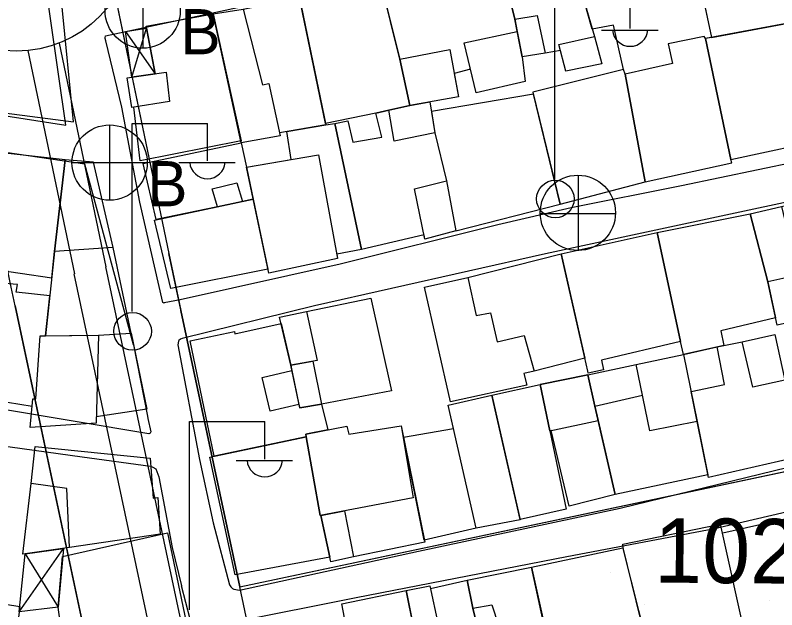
# Model space of a CAD drawing. Extents: x 417997 to 421451, y 4451742 to 4455216.
# Drawn here: x 419192.9 to 419263.8, y 4453430.2 to 4453485.5 of the extents above; entities that cross this region are included whole.
import ezdxf

# ---------------------------------------------------------------- set-up
doc = ezdxf.new("R2010")
doc.units = 0
for name, color, linetype in [('ADA', 7, 'Continuous'), ('ADAKENARI', 7, 'Continuous'), ('B_Mesken', 7, 'Continuous'), ('B_Sundurma', 7, 'Continuous'), ('B_Teras', 7, 'Continuous'), ('Default', 7, 'Continuous'), ('KALDIRIM', 7, 'Continuous'), ('KD_DAIRE', 7, 'Continuous'), ('PL_AYA_PARK_DINLENME', 7, 'Continuous'), ('PL_KON_MEV_350', 7, 'Continuous'), ('S_Elektrik_Diregi', 7, 'Continuous'), ('S_Rogar_Kapagi', 7, 'Continuous'), ('S_Rogar_Kapagi_Buski', 7, 'Continuous'), ('Sinir_Duvar_tek_tarafa_ait', 7, 'Continuous'), ('TR_ORTAYOGUNKONUT', 7, 'Continuous'), ('TR_PARKALANI', 7, 'Continuous'), ('Y_Kot_Noktasi', 7, 'Continuous'), ('Yol_Sose', 7, 'Continuous')]:
    doc.layers.add(name, color=color, linetype=linetype)

# ---------------------------------------------------------------- blocks, each defined once
blk = doc.blocks.new('POINT_DISPLAY')
at = {"layer": 'Default'}
blk.add_line((0, 0), (0, 0), dxfattribs=at)

msp = doc.modelspace()

# ---------------------------------------------------------------- linework, layer by layer
at = {"layer": 'ADA'}
msp.add_line((419213.789, 4453432.361), (419287.54, 4453447.951), dxfattribs=at)
msp.add_line((419213.789, 4453432.361), (419287.54, 4453447.951), dxfattribs=at)
at = {"layer": 'ADAKENARI'}
for p, q in [((419200.285, 4453496.517), (419207.202, 4453463.346)), ((419200.285, 4453496.517), (419207.202, 4453463.346)), ((419213.789, 4453432.361), (419207.202, 4453463.346)), ((419213.789, 4453432.361), (419207.202, 4453463.346)), ((419192.902, 4453458.477), (419222.36, 4453319.913)), ((419192.902, 4453458.477), (419222.36, 4453319.913)), ((419213.789, 4453432.361), (419208.327, 4453458.055)), ((419213.789, 4453432.361), (419208.327, 4453458.055)), ((419216.125, 4453421.375), (419213.789, 4453432.361)), ((419216.125, 4453421.375), (419213.789, 4453432.361))]:
    msp.add_line(p, q, dxfattribs=at)
at = {"layer": 'B_Mesken'}
for points in [[(419255.148, 4453495.381), (419257.68, 4453483.443), (419266.65, 4453485.106), (419263.87, 4453496.899), (419263.707, 4453496.819), (419263.601, 4453497.199)], [(419244.54, 4453492.769), (419255.194, 4453495.165), (419257.68, 4453483.443), (419257.126, 4453483.341), (419257.019, 4453483.532), (419253.675, 4453482.83), (419254.067, 4453481.009), (419249.662, 4453480.019), (419249.502, 4453480.454), (419248.586, 4453484.586), (419246.6, 4453484.201), (419246.051, 4453486.074), (419245.204, 4453489.871)], [(419237.85, 4453491.459), (419244.54, 4453492.769), (419245.204, 4453489.871), (419246.051, 4453486.074), (419246.795, 4453483.537), (419247.476, 4453480.974), (419244.134, 4453480.292), (419243.629, 4453482.235), (419242.218, 4453481.986), (419240.069, 4453481.632), (419239.392, 4453485.148)], [(419228.682, 4453481.43), (419226.925, 4453488.574), (419237.85, 4453491.459), (419239.392, 4453485.148), (419239.392, 4453485.148), (419239.618, 4453483.975), (419240.069, 4453481.632), (419240.366, 4453479.348), (419235.786, 4453478.295), (419235.262, 4453480.479), (419233.752, 4453480.078), (419234.147, 4453477.917), (419229.631, 4453477.105)], [(419195.872, 4453489.883), (419187.597, 4453490.687), (419187.17, 4453477.143), (419190.158, 4453476.647), (419198.311, 4453475.606), (419197.248, 4453486.547), (419197.136, 4453489.818)], [(419219.448, 4453486.652), (419227.001, 4453488.264), (419228.682, 4453481.43), (419229.631, 4453477.105), (419227.655, 4453476.669), (419226.464, 4453476.406), (419221.77, 4453475.429)], [(419214.113, 4453486.079), (419219.342, 4453487.164), (419221.795, 4453475.308), (419217.488, 4453474.572), (419217.549, 4453474.293), (419213.931, 4453473.652), (419211.317, 4453485.62)], [(419204.53, 4453471.977), (419203.926, 4453476.948), (419203.75, 4453476.919), (419203.306, 4453479.676), (419205.917, 4453480.068), (419205.084, 4453484.493), (419211.317, 4453485.62), (419213.916, 4453473.817)], [(419257.126, 4453483.341), (419259.504, 4453472.094), (419269.029, 4453474.136), (419268.024, 4453478.233), (419268.244, 4453478.277), (419267.804, 4453480.134), (419266.65, 4453485.106)], [(419257.126, 4453483.341), (419257.019, 4453483.532), (419253.675, 4453482.83), (419254.067, 4453481.009), (419249.662, 4453480.019), (419251.508, 4453470.02), (419259.584, 4453471.79), (419259.504, 4453472.094)], [(419249.662, 4453480.019), (419249.502, 4453480.454), (419241.071, 4453478.362), (419243.619, 4453467.95), (419251.508, 4453470.02)], [(419241.12, 4453478.16), (419231.626, 4453476.566), (419231.942, 4453474.583), (419233.045, 4453470.097), (419233.896, 4453465.456), (419243.619, 4453467.95)], [(419222.633, 4453475.448), (419223.847, 4453475.699), (419224.304, 4453473.712), (419227.022, 4453474.165), (419226.464, 4453476.406), (419227.655, 4453476.669), (419229.631, 4453477.105), (419231.487, 4453477.439), (419231.942, 4453474.583), (419233.045, 4453470.097), (419233.896, 4453465.456), (419231.022, 4453464.699), (419230.943, 4453465.088), (419225.122, 4453463.709)], [(419218.582, 4453472.098), (419218.178, 4453474.69), (419221.795, 4453475.308), (419222.633, 4453475.448), (419225.122, 4453463.709), (419222.82, 4453463.277), (419222.892, 4453462.884), (419216.5, 4453461.527), (419214.421, 4453471.388)], [(419206.031, 4453466.498), (419204.801, 4453471.707), (419213.931, 4453473.652), (419214.421, 4453471.388), (419214.421, 4453471.388), (419215.052, 4453468.398), (419214.048, 4453468.187), (419211.734, 4453467.699)], [(419197.553, 4453472.071), (419187.162, 4453473.201), (419187.059, 4453468.978), (419186.892, 4453466.06), (419186.789, 4453463.458), (419190.198, 4453463.101), (419190.378, 4453461.962), (419196.304, 4453461.081), (419196.568, 4453463.543)], [(419200.178, 4453471.829), (419197.553, 4453472.071), (419196.568, 4453463.543), (419195.727, 4453455.695), (419200.657, 4453455.771), (419203.698, 4453455.931), (419202.026, 4453463.897)], [(419263.815, 4453456.686), (419262.922, 4453460.703), (419261.305, 4453467.053), (419264.217, 4453467.735), (419270.1, 4453469.144), (419272.296, 4453458.614)], [(419216.42, 4453461.909), (419207.382, 4453460.091), (419205.87, 4453466.464), (419215.052, 4453468.398)], [(419252.631, 4453465.298), (419261.305, 4453467.053), (419262.922, 4453460.703), (419263.664, 4453457.364), (419258.555, 4453456.166), (419258.832, 4453454.798), (419255.098, 4453453.951), (419254.804, 4453455.17)], [(419246.178, 4453452.429), (419243.703, 4453463.308), (419252.631, 4453465.298), (419254.804, 4453455.17), (419247.461, 4453453.424), (419247.647, 4453452.523), (419246.23, 4453452.216)], [(419235.012, 4453461.12), (419243.703, 4453463.308), (419245.908, 4453453.614), (419241.181, 4453452.418), (419240.245, 4453452.202), (419240.506, 4453451.123), (419233.416, 4453449.575), (419230.981, 4453460.237)], [(419196.125, 4453459.413), (419192.987, 4453459.767), (419193.101, 4453460.47), (419190.314, 4453460.686), (419190.174, 4453460.173), (419187.213, 4453460.416), (419186.428, 4453450.456), (419194.469, 4453449.151), (419194.531, 4453449.834), (419194.829, 4453449.831), (419195.229, 4453455.687), (419195.727, 4453455.695)], [(419220.022, 4453457.963), (419225.982, 4453459.2), (419227.919, 4453450.575), (419221.401, 4453449.347), (419219.372, 4453448.995), (419218.548, 4453452.956), (419217.504, 4453457.441)], [(419211.423, 4453444.507), (419209.196, 4453455.225), (419213.308, 4453456.104), (419213.347, 4453455.89), (419217.646, 4453456.831), (419218.548, 4453452.956), (419218.65, 4453452.468), (419219.305, 4453449.319), (419219.372, 4453448.995), (419221.401, 4453449.347), (419221.977, 4453446.947), (419219.933, 4453446.554), (419219.977, 4453446.312)], [(419200.445, 4453448.169), (419200.428, 4453447.579), (419194.292, 4453447.177), (419194.531, 4453449.834), (419194.829, 4453449.831), (419195.229, 4453455.687), (419195.727, 4453455.695), (419200.657, 4453455.771), (419203.698, 4453455.931), (419205.157, 4453448.877)], [(419256.374, 4453447.722), (419255.801, 4453450.521), (419258.903, 4453451.172), (419258.216, 4453454.675), (419260.54, 4453455.138), (419263.585, 4453455.811), (419264.504, 4453451.567), (419266.111, 4453444.503), (419257.413, 4453442.527)], [(419257.366, 4453442.763), (419248.736, 4453440.961), (419246.822, 4453449.16), (419251.265, 4453450.183), (419250.682, 4453453.018), (419255.098, 4453453.951), (419256.374, 4453447.722)], [(419242.781, 4453446.89), (419242.655, 4453446.863), (419241.743, 4453451.165), (419246.192, 4453452.077), (419246.822, 4453449.16), (419247.135, 4453447.818), (419248.736, 4453440.961), (419244.456, 4453439.877)], [(419239.888, 4453438.62), (419237.25, 4453450.192), (419241.743, 4453451.165), (419242.655, 4453446.863), (419244.172, 4453439.58)], [(419235.807, 4453437.822), (419230.967, 4453436.7), (419229.044, 4453446.264), (419233.692, 4453447.07), (419233.196, 4453449.242), (419237.25, 4453450.192), (419239.897, 4453438.582)], [(419219.977, 4453446.312), (419219.933, 4453446.554), (419223.766, 4453447.291), (419223.938, 4453446.552), (419228.83, 4453447.327), (419231.003, 4453436.52), (419224.377, 4453435.163), (419222.274, 4453434.693), (419222.274, 4453434.693), (419222.179, 4453435.131), (419221.338, 4453438.994), (419221.292, 4453438.985)], [(419222.179, 4453435.131), (419213.379, 4453433.469), (419211.021, 4453444.422), (419219.977, 4453446.312), (419221.292, 4453438.985), (419221.338, 4453438.994)], [(419194.4, 4453441.966), (419194.771, 4453445.397), (419205.448, 4453444.338), (419205.736, 4453440.608), (419206.184, 4453440.663), (419206.378, 4453437.26), (419197.959, 4453436.022), (419193.612, 4453435.4)], [(419249.495, 4453435.815), (419249.445, 4453436.33), (419258.49, 4453438.193), (419261.002, 4453426.894), (419256.11, 4453425.37), (419252.335, 4453424.644)], [(419197.498, 4453426.094), (419196.884, 4453430.479), (419197.312, 4453435.174), (419207.086, 4453437.374), (419209.088, 4453427.759), (419201.443, 4453426.101), (419201.242, 4453426.819)], [(419240.949, 4453434.209), (419249.451, 4453435.995), (419252.238, 4453424.622), (419243.531, 4453422.649), (419243.399, 4453422.89)], [(419234.97, 4453432.972), (419240.949, 4453434.209), (419243.467, 4453422.905), (419240.475, 4453422.228), (419240.254, 4453423.263), (419237.212, 4453422.59), (419236.424, 4453426.613), (419235.478, 4453430.369)], [(419175.233, 4453433.116), (419183.97, 4453432.352), (419183.94, 4453432.053), (419193.318, 4453430.548), (419193.266, 4453430.044), (419192.478, 4453423.318), (419174.612, 4453424.58)], [(419231.533, 4453432.204), (419234.97, 4453432.972), (419235.478, 4453430.369), (419236.424, 4453426.613), (419237.212, 4453422.59), (419234.388, 4453421.949), (419234.66, 4453420.979), (419231.629, 4453420.196), (419230.789, 4453424.446), (419229.989, 4453428.492), (419229.288, 4453432.038), (419231.477, 4453432.464)], [(419225.544, 4453418.885), (419223.289, 4453430.78), (419229.288, 4453432.038), (419231.629, 4453420.196)]]:
    msp.add_lwpolyline(points, close=True, dxfattribs=at)
at = {"layer": 'B_Sundurma'}
for p, q in [((419203.159, 4453483.979), (419205.917, 4453480.068)), ((419203.76, 4453479.744), (419205.121, 4453484.297)), ((419193.266, 4453430.044), (419197.382, 4453435.94)), ((419193.822, 4453435.43), (419196.884, 4453430.479))]:
    msp.add_line(p, q, dxfattribs=at)
for points in [[(419203.76, 4453479.744), (419203.159, 4453483.979), (419205.121, 4453484.297), (419205.917, 4453480.068)], [(419193.266, 4453430.044), (419193.822, 4453435.43), (419197.382, 4453435.94), (419196.884, 4453430.479)]]:
    msp.add_lwpolyline(points, close=True, dxfattribs=at)
at = {"layer": 'B_Teras'}
for points in [[(419213.916, 4453473.817), (419211.317, 4453485.62), (419214.113, 4453486.079), (419215.917, 4453479.04), (419216.487, 4453479.141), (419217.549, 4453474.293), (419213.931, 4453473.652)], [(419240.069, 4453481.632), (419239.392, 4453485.148), (419241.472, 4453485.489), (419242.218, 4453481.986)], [(419235.786, 4453478.295), (419234.674, 4453482.933), (419239.618, 4453483.975), (419240.069, 4453481.632), (419240.366, 4453479.348)], [(419244.134, 4453480.292), (419243.488, 4453482.779), (419246.795, 4453483.537), (419247.476, 4453480.974)], [(419229.631, 4453477.105), (419228.682, 4453481.43), (419233.341, 4453482.327), (419234.147, 4453477.917)], [(419203.75, 4453476.919), (419203.306, 4453479.676), (419206.936, 4453480.221), (419207.249, 4453477.495)], [(419229.631, 4453477.105), (419231.487, 4453477.439), (419231.942, 4453474.583), (419228.168, 4453473.782), (419227.655, 4453476.669)], [(419216.5, 4453461.527), (419214.421, 4453471.388), (419221.122, 4453472.531), (419222.892, 4453462.884)], [(419211.734, 4453467.699), (419211.235, 4453469.374), (419213.515, 4453469.912), (419214.048, 4453468.187)], [(419231.022, 4453464.699), (419230.063, 4453469.366), (419233.045, 4453470.097), (419233.896, 4453465.456)], [(419262.922, 4453460.703), (419261.305, 4453467.053), (419264.217, 4453467.735), (419265.736, 4453461.351)], [(419196.568, 4453463.543), (419195.727, 4453455.695), (419200.657, 4453455.771), (419203.698, 4453455.931), (419202.026, 4453463.897)], [(419230.981, 4453460.237), (419235.012, 4453461.12), (419235.786, 4453457.587), (419237.135, 4453457.841), (419237.743, 4453455.129), (419240.271, 4453455.723), (419241.181, 4453452.418), (419240.245, 4453452.202), (419240.506, 4453451.123), (419233.416, 4453449.575)], [(419218.548, 4453452.956), (419217.504, 4453457.441), (419220.022, 4453457.963), (419220.997, 4453453.405)], [(419194.292, 4453447.177), (419194.531, 4453449.834), (419194.829, 4453449.831), (419195.229, 4453455.687), (419200.657, 4453455.771), (419200.428, 4453447.579)], [(419261.525, 4453450.924), (419260.54, 4453455.138), (419263.585, 4453455.811), (419264.504, 4453451.567)], [(419251.949, 4453446.858), (419250.682, 4453453.018), (419255.098, 4453453.951), (419256.374, 4453447.722)], [(419219.372, 4453448.995), (419218.548, 4453452.956), (419220.607, 4453453.334), (419221.401, 4453449.347)], [(419219.305, 4453449.319), (419216.628, 4453448.69), (419215.869, 4453451.819), (419218.65, 4453452.468)], [(419246.822, 4453449.16), (419246.192, 4453452.077), (419241.743, 4453451.165), (419242.655, 4453446.863), (419247.135, 4453447.818)], [(419235.807, 4453437.822), (419233.196, 4453449.242), (419237.25, 4453450.192), (419239.897, 4453438.582)], [(419221.292, 4453438.985), (419219.933, 4453446.554), (419223.766, 4453447.291), (419223.938, 4453446.552), (419228.83, 4453447.327), (419229.921, 4453440.632)], [(419194.4, 4453441.966), (419194.771, 4453445.397), (419205.448, 4453444.338), (419205.736, 4453440.608), (419206.184, 4453440.663), (419206.378, 4453437.26), (419197.959, 4453436.022), (419197.709, 4453441.513)], [(419221.338, 4453438.994), (419223.553, 4453439.417), (419224.377, 4453435.163), (419222.274, 4453434.693)], [(419229.989, 4453428.492), (419229.288, 4453432.038), (419231.477, 4453432.464), (419232.252, 4453428.873)], [(419236.502, 4453426.629), (419235.478, 4453430.369), (419237.268, 4453430.705), (419238.457, 4453427.012)]]:
    msp.add_lwpolyline(points, close=True, dxfattribs=at)
at = {"layer": 'KALDIRIM'}
for p, q in [((419196.992, 4453482.914), (419201.329, 4453462.121)), ((419196.992, 4453482.914), (419201.329, 4453462.121)), ((419194.061, 4453482.208), (419198.403, 4453461.455)), ((419194.061, 4453482.208), (419198.403, 4453461.455)), ((419209.152, 4453425.32), (419201.331, 4453462.109)), ((419209.152, 4453425.32), (419201.331, 4453462.109)), ((419228.229, 4453321.16), (419198.401, 4453461.465)), ((419228.229, 4453321.16), (419198.401, 4453461.465))]:
    msp.add_line(p, q, dxfattribs=at)
at = {"layer": 'KD_DAIRE'}
msp.add_circle((419192.976, 4453493.154), 11, dxfattribs=at)
msp.add_circle((419192.976, 4453493.154), 11, dxfattribs=at)
at = {"layer": 'PL_AYA_PARK_DINLENME'}
msp.add_lwpolyline([(419292.566, 4453429.103), (419227.938, 4453413.886), (419216.125, 4453421.375), (419213.789, 4453432.361), (419287.54, 4453447.951)], close=True, dxfattribs=at)
msp.add_lwpolyline([(419292.566, 4453429.103), (419227.938, 4453413.886), (419216.125, 4453421.375), (419213.789, 4453432.361), (419287.54, 4453447.951)], close=True, dxfattribs=at)
at = {"layer": 'PL_KON_MEV_350'}
for points in [[(419586.562, 4453553.652), (419583.717, 4453575.377), (419568.462, 4453573.979), (419500.569, 4453566.028), (419503.723, 4453528.997), (419507.147, 4453488.81), (419478.456, 4453483.944), (419464.319, 4453518.988), (419404.774, 4453503.862), (419398.114, 4453502.17), (419373.133, 4453497.59), (419368.973, 4453519.655), (419299.997, 4453506.67), (419202.368, 4453486.526), (419207.202, 4453463.346), (419208.327, 4453458.055), (419213.789, 4453432.361), (419287.54, 4453447.951), (419292.566, 4453429.103), (419300.559, 4453430.985)], [(419586.562, 4453553.652), (419583.717, 4453575.377), (419568.462, 4453573.979), (419500.569, 4453566.028), (419503.723, 4453528.997), (419507.147, 4453488.81), (419478.456, 4453483.944), (419464.319, 4453518.988), (419404.774, 4453503.862), (419398.114, 4453502.17), (419373.133, 4453497.59), (419368.973, 4453519.655), (419299.997, 4453506.67), (419202.368, 4453486.526), (419207.202, 4453463.346), (419208.327, 4453458.055), (419213.789, 4453432.361), (419287.54, 4453447.951), (419292.566, 4453429.103), (419300.559, 4453430.985)], [(419222.36, 4453319.913), (419192.902, 4453458.477), (419192.53, 4453460.226), (419189.242, 4453475.943), (419121.986, 4453484.87)], [(419222.36, 4453319.913), (419192.902, 4453458.477), (419192.53, 4453460.226), (419189.242, 4453475.943), (419121.986, 4453484.87)]]:
    msp.add_lwpolyline(points, dxfattribs=at)
at = {"layer": 'S_Elektrik_Diregi'}
for p, q in [((419243.126, 4453470.255), (419243.126, 4453487.755)), ((419250.126, 4453484.255), (419250.126, 4453487.755)), ((419247.466, 4453484.115), (419252.716, 4453484.115)), ((419203.791, 4453457.952), (419203.791, 4453475.452)), ((419203.791, 4453475.452), (419210.791, 4453475.452)), ((419210.791, 4453471.952), (419210.791, 4453475.452)), ((419208.131, 4453471.812), (419213.381, 4453471.812)), ((419209.124, 4453430.238), (419209.124, 4453447.738)), ((419209.124, 4453447.738), (419216.124, 4453447.738)), ((419216.124, 4453444.238), (419216.124, 4453447.738)), ((419213.464, 4453444.098), (419218.714, 4453444.098))]:
    msp.add_line(p, q, dxfattribs=at)
for centre in [(419243.162, 4453468.419), (419203.827, 4453456.117)]:
    msp.add_circle(centre, 1.75, dxfattribs=at)
for centre in [(419250.127, 4453484.268), (419210.791, 4453471.965), (419216.125, 4453444.251)]:
    msp.add_arc(centre, 1.658, 184.83843, 355.14641, dxfattribs=at)
at = {"layer": 'S_Rogar_Kapagi'}
for p, q in [((419245.31, 4453463.606), (419245.31, 4453470.606)), ((419241.74, 4453467.071), (419248.74, 4453467.071))]:
    msp.add_line(p, q, dxfattribs=at)
msp.add_circle((419245.257, 4453467.134), 3.5, dxfattribs=at)
at = {"layer": 'S_Rogar_Kapagi_Buski'}
for p, q in [((419204.765, 4453489.433), (419204.765, 4453482.433)), ((419201.685, 4453475.303), (419201.685, 4453468.303)), ((419198.185, 4453471.803), (419205.185, 4453471.803))]:
    msp.add_line(p, q, dxfattribs=at)
for centre in [(419204.765, 4453485.933), (419201.685, 4453471.803)]:
    msp.add_circle(centre, 3.5, dxfattribs=at)
at = {"layer": 'Sinir_Duvar_tek_tarafa_ait'}
for points in [[(419255.098, 4453453.951), (419258.216, 4453454.675)], [(419246.192, 4453452.077), (419250.682, 4453453.018)], [(419258.763, 4453437.373), (419267.542, 4453439.38)]]:
    msp.add_lwpolyline(points, dxfattribs=at)
at = {"layer": 'TR_ORTAYOGUNKONUT'}
msp.add_lwpolyline([(419586.562, 4453553.652), (419583.717, 4453575.377), (419568.462, 4453573.979), (419500.569, 4453566.028), (419503.723, 4453528.997), (419507.147, 4453488.81), (419478.456, 4453483.944), (419464.319, 4453518.988), (419404.774, 4453503.862), (419398.114, 4453502.17), (419373.133, 4453497.59), (419368.973, 4453519.655), (419299.997, 4453506.67), (419202.368, 4453486.526), (419207.202, 4453463.346), (419208.327, 4453458.055), (419213.789, 4453432.361), (419287.54, 4453447.951), (419292.566, 4453429.103), (419300.559, 4453430.985)], dxfattribs=at)
msp.add_lwpolyline([(419586.562, 4453553.652), (419583.717, 4453575.377), (419568.462, 4453573.979), (419500.569, 4453566.028), (419503.723, 4453528.997), (419507.147, 4453488.81), (419478.456, 4453483.944), (419464.319, 4453518.988), (419404.774, 4453503.862), (419398.114, 4453502.17), (419373.133, 4453497.59), (419368.973, 4453519.655), (419299.997, 4453506.67), (419202.368, 4453486.526), (419207.202, 4453463.346), (419208.327, 4453458.055), (419213.789, 4453432.361), (419287.54, 4453447.951), (419292.566, 4453429.103), (419300.559, 4453430.985)], dxfattribs=at)
at = {"layer": 'Yol_Sose'}
for points in [[(419159.931, 4453481.152), (419197.604, 4453475.281), (419195.496, 4453489.961), (419193.142, 4453507.513), (419186.612, 4453507.534)], [(419201.316, 4453483.577), (419224.294, 4453488.545)], [(419265.613, 4453471.863), (419254.889, 4453469.645), (419244.635, 4453467.598), (419237.809, 4453466.027), (419223.144, 4453462.353), (419208.247, 4453459.033), (419206.775, 4453458.765), (419206.728, 4453458.75), (419206.643, 4453458.789), (419204.505, 4453468.116), (419202.818, 4453476.958), (419201.332, 4453483.12), (419201.279, 4453483.331), (419201.272, 4453483.415), (419201.316, 4453483.577)], [(419203.901, 4453454.86), (419199.394, 4453471.653), (419159.891, 4453477.462)], [(419211.318, 4453438.327), (419212.842, 4453432.565), (419212.973, 4453432.353), (419213.117, 4453432.196), (419213.237, 4453432.142), (419213.764, 4453432.058), (419230.417, 4453435.68), (419249.187, 4453439.691), (419275.258, 4453446.017), (419285.175, 4453448.231), (419285.403, 4453448.315), (419285.527, 4453448.499), (419285.135, 4453450.718), (419281.029, 4453467.383), (419280.06, 4453470.892), (419279.852, 4453471.724), (419279.707, 4453471.872), (419279.647, 4453471.877), (419269.175, 4453469.079)], [(419269.175, 4453469.079), (419255.997, 4453466.25), (419242.247, 4453463.329), (419220.743, 4453458.485), (419208.433, 4453455.451), (419208.295, 4453455.392), (419208.115, 4453455.263), (419208.093, 4453455.214), (419208.043, 4453454.864), (419210.055, 4453444.213), (419211.318, 4453438.327)], [(419203.901, 4453454.86), (419205.196, 4453448.243), (419205.238, 4453448.019)], [(419205.238, 4453448.019), (419205.517, 4453446.786), (419205.455, 4453446.643), (419205.335, 4453446.579), (419184.549, 4453450.068), (419166.042, 4453452.879)], [(419165.954, 4453449.086), (419178.771, 4453447.279), (419199.13, 4453444.464), (419205.496, 4453443.582), (419205.706, 4453443.502), (419205.988, 4453443.335), (419206.26, 4453442.581)], [(419292.433, 4453422.008), (419289.956, 4453432.95), (419287.094, 4453443.249), (419286.792, 4453444.354), (419286.677, 4453444.537), (419286.562, 4453444.591), (419286.423, 4453444.633), (419286.327, 4453444.644), (419272.239, 4453441.082), (419257.972, 4453437.771), (419244.217, 4453435.153), (419224.622, 4453431.352), (419213.265, 4453429.072)], [(419206.26, 4453442.581), (419207.492, 4453436.026), (419208.365, 4453432.45)], [(419202.874, 4453426.188), (419209.457, 4453427.575), (419209.553, 4453427.637), (419209.563, 4453427.701), (419209.581, 4453427.823), (419208.365, 4453432.45)]]:
    msp.add_lwpolyline(points, dxfattribs=at)

# ---------------------------------------------------------------- block references
at = {"layer": 'TR_PARKALANI', "xscale": 0.1, "yscale": 0.10000000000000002}
for p in [(419248.334, 4453433.676), (419248.334, 4453433.676), (419263.106, 4453431.072), (419263.106, 4453431.072), (419251.445, 4453430.68), (419251.445, 4453430.68)]:
    msp.add_blockref('POINT_DISPLAY', p, dxfattribs=at)

# ---------------------------------------------------------------- texts
at = {"layer": 'S_Rogar_Kapagi_Buski'}
for p in [(419208.265, 4453481.869), (419205.185, 4453467.739)]:
    msp.add_text('B', height=4.2, dxfattribs=at).set_placement(p)
at = {"layer": 'Y_Kot_Noktasi'}
msp.add_text('102.46 ', height=6, rotation=359.53575, dxfattribs=at).set_placement((419252.34, 4453432.764))

doc.saveas('drawing.dxf')
